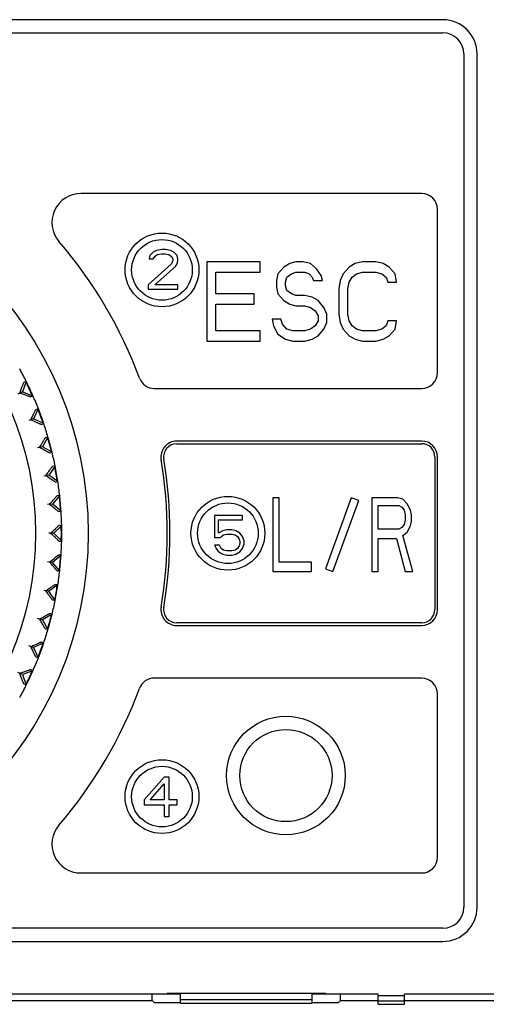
# Model space of a CAD drawing. Header units: millimetres. Extents: x 1117 to 38156, y -1945 to 7303.
# Tile 474 of 656: x 20232 to 20250, y 1747 to 1785. Entities that reach past the tile are written whole.
import ezdxf

# ---------------------------------------------------------------- set-up
doc = ezdxf.new("R2010")
doc.units = ezdxf.units.MM

msp = doc.modelspace()

# ---------------------------------------------------------------- linework, layer by layer
at = {"color": 7, "linetype": 'Continuous'}
for p, q in [((20248.298, 1784.748), (20193.398, 1784.748)), ((20193.398, 1784.248), (20248.298, 1784.248)), ((20249.098, 1783.448), (20249.098, 1751.048)), ((20249.598, 1751.048), (20249.598, 1783.448)), ((20247.498, 1778.148), (20234.572, 1778.148)), ((20248.098, 1771.348), (20248.098, 1777.548)), ((20237.315, 1775.923), (20237.19, 1775.795)), ((20237.44, 1775.987), (20237.315, 1775.923)), ((20237.659, 1776.018), (20237.44, 1775.987)), ((20237.784, 1776.018), (20237.659, 1776.018)), ((20237.971, 1775.987), (20237.784, 1776.018)), ((20238.096, 1775.923), (20237.971, 1775.987)), ((20238.221, 1775.795), (20238.096, 1775.923)), ((20237.19, 1775.795), (20237.159, 1775.667)), ((20237.159, 1775.667), (20237.315, 1775.667)), ((20237.315, 1775.667), (20237.378, 1775.763)), ((20237.378, 1775.763), (20237.471, 1775.827)), ((20237.471, 1775.827), (20237.628, 1775.859)), ((20237.628, 1775.859), (20237.753, 1775.859)), ((20237.753, 1775.859), (20237.909, 1775.827)), ((20237.909, 1775.827), (20238.003, 1775.763)), ((20238.003, 1775.763), (20238.065, 1775.667)), ((20238.065, 1775.604), (20238.003, 1775.476)), ((20238.065, 1775.667), (20238.065, 1775.604)), ((20238.253, 1775.667), (20238.221, 1775.795)), ((20238.221, 1775.476), (20238.253, 1775.604)), ((20238.253, 1775.604), (20238.253, 1775.667)), ((20239.348, 1775.548), (20239.348, 1772.548)), ((20241.373, 1775.548), (20239.348, 1775.548)), ((20241.373, 1775.165), (20241.373, 1775.548)), ((20242.723, 1775.548), (20242.498, 1775.485)), ((20243.004, 1775.548), (20242.723, 1775.548)), ((20243.285, 1775.485), (20243.004, 1775.548)), ((20245.254, 1775.548), (20244.973, 1775.485)), ((20245.76, 1775.548), (20245.254, 1775.548)), ((20246.041, 1775.485), (20245.76, 1775.548)), ((20238.003, 1775.476), (20237.128, 1774.678)), ((20237.378, 1774.678), (20238.159, 1775.38)), ((20238.159, 1775.38), (20238.221, 1775.476)), ((20239.685, 1774.336), (20239.685, 1775.165)), ((20239.685, 1775.165), (20241.373, 1775.165)), ((20242.273, 1775.357), (20242.048, 1775.102)), ((20242.498, 1775.485), (20242.273, 1775.357)), ((20242.554, 1775.102), (20242.723, 1775.165)), ((20242.723, 1775.165), (20243.06, 1775.165)), ((20243.06, 1775.165), (20243.229, 1775.102)), ((20243.51, 1775.293), (20243.285, 1775.485)), ((20243.679, 1775.038), (20243.51, 1775.293)), ((20244.748, 1775.357), (20244.523, 1775.102)), ((20244.973, 1775.485), (20244.748, 1775.357)), ((20245.029, 1775.102), (20245.254, 1775.165)), ((20245.254, 1775.165), (20245.76, 1775.165)), ((20245.76, 1775.165), (20245.985, 1775.102)), ((20246.266, 1775.357), (20246.041, 1775.485)), ((20246.491, 1775.102), (20246.266, 1775.357)), ((20242.048, 1775.102), (20241.991, 1774.846)), ((20241.991, 1774.846), (20241.991, 1774.591)), ((20242.329, 1774.782), (20242.385, 1774.974)), ((20242.329, 1774.655), (20242.329, 1774.782)), ((20242.385, 1774.974), (20242.554, 1775.102)), ((20243.229, 1775.102), (20243.341, 1774.974)), ((20243.341, 1774.974), (20243.398, 1774.846)), ((20243.398, 1774.846), (20243.735, 1774.846)), ((20243.735, 1774.846), (20243.679, 1775.038)), ((20244.41, 1774.846), (20244.354, 1774.527)), ((20244.523, 1775.102), (20244.41, 1774.846)), ((20244.691, 1774.527), (20244.748, 1774.782)), ((20244.748, 1774.782), (20244.86, 1774.974)), ((20244.86, 1774.974), (20245.029, 1775.102)), ((20245.985, 1775.102), (20246.154, 1774.974)), ((20246.154, 1774.974), (20246.21, 1774.782)), ((20246.21, 1774.782), (20246.548, 1774.782)), ((20246.548, 1774.782), (20246.491, 1775.102)), ((20237.128, 1774.678), (20237.128, 1774.518)), ((20237.128, 1774.518), (20238.253, 1774.518)), ((20238.253, 1774.678), (20237.378, 1774.678)), ((20238.253, 1774.518), (20238.253, 1774.678)), ((20241.991, 1774.591), (20242.048, 1774.336)), ((20242.385, 1774.463), (20242.329, 1774.655)), ((20242.554, 1774.336), (20242.385, 1774.463)), ((20244.354, 1774.527), (20244.354, 1773.57)), ((20244.691, 1773.57), (20244.691, 1774.527)), ((20241.148, 1774.336), (20239.685, 1774.336)), ((20241.148, 1773.953), (20241.148, 1774.336)), ((20242.048, 1774.336), (20242.273, 1774.08)), ((20242.273, 1774.08), (20242.498, 1773.953)), ((20242.723, 1774.272), (20242.554, 1774.336)), ((20243.06, 1774.272), (20242.723, 1774.272)), ((20243.341, 1774.208), (20243.06, 1774.272)), ((20243.566, 1774.08), (20243.341, 1774.208)), ((20243.791, 1773.825), (20243.566, 1774.08)), ((20239.685, 1772.931), (20239.685, 1773.953)), ((20239.685, 1773.953), (20241.148, 1773.953)), ((20242.498, 1773.953), (20242.723, 1773.889)), ((20242.723, 1773.889), (20243.06, 1773.889)), ((20243.06, 1773.889), (20243.285, 1773.825)), ((20243.285, 1773.825), (20243.454, 1773.697)), ((20243.454, 1773.697), (20243.566, 1773.506)), ((20243.904, 1773.57), (20243.791, 1773.825)), ((20241.823, 1773.378), (20241.879, 1773.123)), ((20242.16, 1773.378), (20241.823, 1773.378)), ((20242.216, 1773.187), (20242.16, 1773.378)), ((20243.566, 1773.314), (20243.454, 1773.123)), ((20243.566, 1773.506), (20243.566, 1773.314)), ((20243.791, 1772.995), (20243.904, 1773.251)), ((20243.904, 1773.251), (20243.904, 1773.57)), ((20244.354, 1773.57), (20244.41, 1773.251)), ((20244.41, 1773.251), (20244.523, 1772.995)), ((20244.748, 1773.314), (20244.691, 1773.57)), ((20244.86, 1773.123), (20244.748, 1773.314)), ((20246.21, 1773.314), (20246.154, 1773.123)), ((20246.548, 1773.314), (20246.21, 1773.314)), ((20246.491, 1772.995), (20246.548, 1773.314)), ((20241.373, 1772.931), (20239.685, 1772.931)), ((20241.373, 1772.548), (20241.373, 1772.931)), ((20241.879, 1773.123), (20242.048, 1772.804)), ((20242.385, 1772.995), (20242.216, 1773.187)), ((20242.61, 1772.931), (20242.385, 1772.995)), ((20243.06, 1772.931), (20242.61, 1772.931)), ((20243.285, 1772.995), (20243.06, 1772.931)), ((20243.454, 1773.123), (20243.285, 1772.995)), ((20243.566, 1772.74), (20243.791, 1772.995)), ((20244.523, 1772.995), (20244.748, 1772.74)), ((20245.029, 1772.995), (20244.86, 1773.123)), ((20245.254, 1772.931), (20245.029, 1772.995)), ((20245.76, 1772.931), (20245.254, 1772.931)), ((20245.985, 1772.995), (20245.76, 1772.931)), ((20246.154, 1773.123), (20245.985, 1772.995)), ((20246.266, 1772.74), (20246.491, 1772.995)), ((20239.348, 1772.548), (20241.373, 1772.548)), ((20242.048, 1772.804), (20242.329, 1772.612)), ((20242.329, 1772.612), (20242.61, 1772.548)), ((20242.61, 1772.548), (20243.06, 1772.548)), ((20243.06, 1772.548), (20243.341, 1772.612)), ((20243.341, 1772.612), (20243.566, 1772.74)), ((20244.748, 1772.74), (20244.973, 1772.612)), ((20244.973, 1772.612), (20245.254, 1772.548)), ((20245.254, 1772.548), (20245.76, 1772.548)), ((20245.76, 1772.548), (20246.041, 1772.612)), ((20246.041, 1772.612), (20246.266, 1772.74)), ((20232.5, 1771.011), (20232.356, 1770.615)), ((20232.5, 1771.011), (20232.408, 1770.968)), ((20237.357, 1770.748), (20247.498, 1770.748)), ((20232.358, 1770.616), (20232.184, 1770.535)), ((20232.356, 1770.615), (20232.253, 1770.567)), ((20232.356, 1770.615), (20232.752, 1770.471)), ((20232.66, 1770.428), (20232.752, 1770.471)), ((20232.958, 1769.974), (20232.78, 1769.591)), ((20232.958, 1769.974), (20232.863, 1769.939)), ((20232.782, 1769.592), (20232.601, 1769.526)), ((20232.78, 1769.591), (20232.674, 1769.553)), ((20233.162, 1769.413), (20232.78, 1769.591)), ((20233.067, 1769.379), (20233.162, 1769.413)), ((20233.324, 1768.9), (20233.113, 1768.535)), ((20233.324, 1768.9), (20233.226, 1768.874)), ((20233.115, 1768.535), (20232.929, 1768.486)), ((20233.113, 1768.535), (20233.004, 1768.506)), ((20233.478, 1768.324), (20233.113, 1768.535)), ((20247.498, 1768.748), (20238.207, 1768.748)), ((20238.207, 1768.648), (20247.498, 1768.648)), ((20233.38, 1768.298), (20233.478, 1768.324)), ((20247.998, 1768.148), (20247.998, 1762.348)), ((20248.098, 1762.348), (20248.098, 1768.148)), ((20233.595, 1767.799), (20233.353, 1767.453)), ((20233.595, 1767.799), (20233.495, 1767.781)), ((20233.355, 1767.454), (20233.166, 1767.42)), ((20233.353, 1767.453), (20233.241, 1767.434)), ((20233.698, 1767.212), (20233.353, 1767.453)), ((20233.598, 1767.194), (20233.698, 1767.212)), ((20233.769, 1766.678), (20233.497, 1766.355)), ((20233.769, 1766.678), (20233.667, 1766.669)), ((20241.848, 1766.598), (20241.848, 1763.798)), ((20242.093, 1766.598), (20241.848, 1766.598)), ((20242.093, 1764.156), (20242.093, 1766.598)), ((20244.829, 1766.598), (20243.848, 1763.901)), ((20245.111, 1766.496), (20244.829, 1766.598)), ((20245.604, 1766.598), (20245.604, 1763.798)), ((20246.584, 1766.598), (20245.604, 1766.598)), ((20246.788, 1766.539), (20246.584, 1766.598)), ((20246.952, 1766.36), (20246.788, 1766.539)), ((20233.499, 1766.355), (20233.308, 1766.339)), ((20233.497, 1766.355), (20233.385, 1766.345)), ((20233.821, 1766.084), (20233.497, 1766.355)), ((20244.129, 1763.798), (20245.111, 1766.496)), ((20245.849, 1765.407), (20245.849, 1766.301)), ((20245.849, 1766.301), (20246.625, 1766.301)), ((20246.625, 1766.301), (20246.748, 1766.241)), ((20246.748, 1766.241), (20246.829, 1766.122)), ((20247.074, 1766.122), (20246.952, 1766.36)), ((20233.719, 1766.075), (20233.821, 1766.084)), ((20239.638, 1765.918), (20239.638, 1765.089)), ((20240.7, 1765.918), (20239.638, 1765.918)), ((20240.7, 1765.759), (20240.7, 1765.918)), ((20246.829, 1766.122), (20246.87, 1765.943)), ((20246.87, 1765.943), (20246.87, 1765.764)), ((20247.115, 1765.943), (20247.074, 1766.122)), ((20247.115, 1765.705), (20247.115, 1765.943)), ((20233.844, 1765.547), (20233.546, 1765.248)), ((20233.844, 1765.547), (20233.743, 1765.547)), ((20239.794, 1765.248), (20239.794, 1765.759)), ((20239.794, 1765.759), (20240.7, 1765.759)), ((20246.625, 1765.407), (20245.849, 1765.407)), ((20246.748, 1765.467), (20246.625, 1765.407)), ((20246.829, 1765.586), (20246.748, 1765.467)), ((20246.87, 1765.764), (20246.829, 1765.586)), ((20246.952, 1765.288), (20247.074, 1765.526)), ((20247.074, 1765.526), (20247.115, 1765.705)), ((20233.548, 1765.248), (20233.356, 1765.248)), ((20233.546, 1765.248), (20233.433, 1765.248)), ((20233.844, 1764.95), (20233.546, 1765.248)), ((20239.638, 1765.089), (20239.856, 1765.089)), ((20239.95, 1765.344), (20239.794, 1765.248)), ((20239.856, 1765.089), (20239.981, 1765.184)), ((20240.106, 1765.376), (20239.95, 1765.344)), ((20239.981, 1765.184), (20240.106, 1765.216)), ((20240.294, 1765.376), (20240.106, 1765.376)), ((20240.106, 1765.216), (20240.294, 1765.216)), ((20240.45, 1765.344), (20240.294, 1765.376)), ((20240.294, 1765.216), (20240.419, 1765.184)), ((20240.419, 1765.184), (20240.513, 1765.121)), ((20240.606, 1765.248), (20240.45, 1765.344)), ((20240.513, 1765.121), (20240.575, 1765.025)), ((20240.575, 1765.025), (20240.606, 1764.929)), ((20240.7, 1765.121), (20240.606, 1765.248)), ((20240.763, 1764.961), (20240.7, 1765.121)), ((20245.849, 1763.798), (20245.849, 1765.049)), ((20245.849, 1765.049), (20246.543, 1765.049)), ((20246.543, 1765.049), (20246.87, 1763.798)), ((20246.788, 1765.169), (20246.952, 1765.288)), ((20247.156, 1763.798), (20246.788, 1765.169)), ((20233.743, 1764.95), (20233.844, 1764.95)), ((20239.638, 1764.801), (20239.7, 1764.674)), ((20239.825, 1764.801), (20239.638, 1764.801)), ((20239.7, 1764.674), (20239.794, 1764.546)), ((20239.888, 1764.674), (20239.825, 1764.801)), ((20239.981, 1764.61), (20239.888, 1764.674)), ((20240.513, 1764.674), (20240.419, 1764.61)), ((20240.575, 1764.769), (20240.513, 1764.674)), ((20240.606, 1764.865), (20240.575, 1764.769)), ((20240.606, 1764.929), (20240.606, 1764.865)), ((20240.606, 1764.546), (20240.7, 1764.674)), ((20240.7, 1764.674), (20240.763, 1764.833)), ((20240.763, 1764.833), (20240.763, 1764.961)), ((20233.821, 1764.413), (20233.497, 1764.142)), ((20233.821, 1764.413), (20233.719, 1764.422)), ((20239.794, 1764.546), (20239.95, 1764.45)), ((20239.95, 1764.45), (20240.106, 1764.418)), ((20240.106, 1764.578), (20239.981, 1764.61)), ((20240.294, 1764.578), (20240.106, 1764.578)), ((20240.106, 1764.418), (20240.294, 1764.418)), ((20240.419, 1764.61), (20240.294, 1764.578)), ((20240.294, 1764.418), (20240.45, 1764.45)), ((20240.45, 1764.45), (20240.606, 1764.546)), ((20233.499, 1764.142), (20233.308, 1764.158)), ((20233.497, 1764.142), (20233.385, 1764.152)), ((20233.769, 1763.819), (20233.497, 1764.142)), ((20243.318, 1764.156), (20242.093, 1764.156)), ((20243.318, 1763.798), (20243.318, 1764.156)), ((20243.848, 1763.901), (20244.129, 1763.798)), ((20233.667, 1763.827), (20233.769, 1763.819)), ((20241.848, 1763.798), (20243.318, 1763.798)), ((20245.604, 1763.798), (20245.849, 1763.798)), ((20246.87, 1763.798), (20247.156, 1763.798)), ((20233.698, 1763.285), (20233.353, 1763.043)), ((20233.698, 1763.285), (20233.598, 1763.303)), ((20233.355, 1763.043), (20233.166, 1763.076)), ((20233.353, 1763.043), (20233.241, 1763.063)), ((20233.595, 1762.698), (20233.353, 1763.043)), ((20233.495, 1762.716), (20233.595, 1762.698)), ((20233.478, 1762.173), (20233.113, 1761.962)), ((20233.478, 1762.173), (20233.38, 1762.199)), ((20233.115, 1761.961), (20232.929, 1762.011)), ((20233.113, 1761.962), (20233.004, 1761.991)), ((20233.113, 1761.962), (20233.324, 1761.597)), ((20247.498, 1761.848), (20238.207, 1761.848)), ((20238.207, 1761.748), (20247.498, 1761.748)), ((20233.226, 1761.623), (20233.324, 1761.597)), ((20232.782, 1760.905), (20232.601, 1760.97)), ((20232.78, 1760.905), (20232.674, 1760.944)), ((20233.162, 1761.084), (20232.78, 1760.905)), ((20233.162, 1761.084), (20233.067, 1761.118)), ((20232.78, 1760.905), (20232.958, 1760.523)), ((20232.863, 1760.558), (20232.958, 1760.523)), ((20232.358, 1759.881), (20232.184, 1759.962)), ((20232.356, 1759.882), (20232.253, 1759.93)), ((20232.752, 1760.026), (20232.356, 1759.882)), ((20232.356, 1759.882), (20232.5, 1759.486)), ((20232.752, 1760.026), (20232.66, 1760.069)), ((20232.408, 1759.528), (20232.5, 1759.486)), ((20247.498, 1759.748), (20237.357, 1759.748)), ((20248.098, 1752.948), (20248.098, 1759.148)), ((20237.728, 1755.988), (20236.978, 1755.127)), ((20237.196, 1755.127), (20237.728, 1755.733)), ((20237.915, 1755.988), (20237.728, 1755.988)), ((20237.728, 1755.733), (20237.728, 1755.127)), ((20237.915, 1755.127), (20237.915, 1755.988)), ((20236.978, 1755.127), (20236.978, 1754.935)), ((20236.978, 1754.935), (20237.728, 1754.935)), ((20237.728, 1755.127), (20237.196, 1755.127)), ((20237.728, 1754.935), (20237.728, 1754.488)), ((20238.228, 1755.127), (20237.915, 1755.127)), ((20237.915, 1754.488), (20237.915, 1754.935)), ((20237.915, 1754.935), (20238.228, 1754.935)), ((20238.228, 1754.935), (20238.228, 1755.127)), ((20237.728, 1754.488), (20237.915, 1754.488)), ((20234.572, 1752.348), (20247.498, 1752.348)), ((20248.298, 1750.248), (20193.398, 1750.248)), ((20193.398, 1749.748), (20248.298, 1749.748)), ((20238.348, 1747.748), (20203.348, 1747.748)), ((20204.419, 1747.502), (20237.276, 1747.502)), ((20237.276, 1747.502), (20237.276, 1747.748)), ((20237.276, 1747.502), (20237.348, 1747.43)), ((20237.848, 1747.748), (20237.848, 1747.775)), ((20243.848, 1747.775), (20237.848, 1747.775)), ((20238.348, 1747.406), (20238.348, 1747.775)), ((20238.348, 1747.548), (20243.348, 1747.548)), ((20243.348, 1747.406), (20243.348, 1747.775)), ((20245.848, 1747.748), (20243.348, 1747.748)), ((20243.848, 1747.748), (20243.848, 1747.775)), ((20244.419, 1747.502), (20244.348, 1747.43)), ((20244.419, 1747.502), (20244.419, 1747.748)), ((20244.419, 1747.502), (20245.848, 1747.502)), ((20245.848, 1747.362), (20245.848, 1747.748)), ((20246.848, 1747.686), (20245.848, 1747.686)), ((20246.848, 1747.478), (20245.848, 1747.478)), ((20246.848, 1747.362), (20246.848, 1747.748)), ((20254.348, 1747.748), (20246.848, 1747.748)), ((20246.848, 1747.502), (20255.594, 1747.502)), ((20237.348, 1747.43), (20238.348, 1747.43)), ((20238.348, 1747.406), (20243.348, 1747.406)), ((20243.348, 1747.43), (20244.348, 1747.43)), ((20245.848, 1747.362), (20246.848, 1747.362))]:
    msp.add_line(p, q, dxfattribs=at)
for centre, radius in [((20220.848, 1765.248), 14), ((20220.848, 1765.248), 12), ((20237.648, 1775.248), 1.4), ((20237.648, 1775.248), 1.15), ((20240.148, 1765.248), 1.4), ((20240.148, 1765.248), 1.15), ((20242.348, 1756.048), 2.25), ((20242.348, 1756.048), 1.75), ((20237.648, 1755.248), 1.4), ((20237.648, 1755.248), 1.15)]:
    msp.add_circle(centre, radius, dxfattribs=at)
for centre, radius, start, end in [((20248.298, 1783.448), 1.3, 0, 90), ((20248.298, 1783.448), 0.8, 0, 90), ((20234.572, 1777.048), 1.1, 90, 220.6876), ((20247.498, 1777.548), 0.6, 0, 90), ((20220.848, 1765.248), 17, 20.2789, 40.6876), ((20220.848, 1765.248), 13, 26.3147, 28.6853), ((20220.848, 1765.248), 12.983, 23.6796, 26.3193), ((20220.848, 1765.248), 13, 23.6813, 26.3176), ((20237.357, 1771.348), 0.6, 200.2789, 270), ((20247.498, 1771.348), 0.6, 270, 0), ((20220.848, 1765.248), 13, 21.3147, 23.6853), ((20220.848, 1765.248), 12.983, 18.6983, 21.1577), ((20220.848, 1765.248), 13, 18.6934, 21.3099), ((20220.848, 1765.248), 13, 16.3147, 18.6853), ((20220.848, 1765.248), 12.983, 13.6789, 16.323), ((20220.848, 1765.248), 13, 13.6807, 16.3213), ((20238.207, 1768.148), 0.6, 90, 189.484), ((20238.207, 1768.148), 0.5, 90, 189.484), ((20247.498, 1768.148), 0.6, 0, 90), ((20247.498, 1768.148), 0.5, 0, 90), ((20220.848, 1765.248), 13, 11.3147, 13.6853), ((20220.848, 1765.248), 17, 350.516, 9.484), ((20220.848, 1765.248), 17.1, 350.516, 9.484), ((20220.848, 1765.248), 12.983, 8.6978, 11.1544), ((20220.848, 1765.248), 13, 8.6928, 11.3076), ((20220.848, 1765.248), 13, 6.3147, 8.6853), ((20220.848, 1765.248), 12.983, 3.699, 6.332), ((20220.848, 1765.248), 13, 3.7007, 6.3302), ((20220.848, 1765.248), 13, 1.3147, 3.6853), ((20220.848, 1765.248), 12.983, 358.6827, 1.1682), ((20220.848, 1765.248), 13, 358.6777, 1.3223), ((20220.848, 1765.248), 13, 356.3147, 358.6853), ((20220.848, 1765.248), 12.983, 353.668, 356.301), ((20220.848, 1765.248), 13, 353.6698, 356.2993), ((20220.848, 1765.248), 13, 351.3147, 353.6853), ((20220.848, 1765.248), 12.983, 348.6973, 351.1549), ((20220.848, 1765.248), 13, 348.6924, 351.3072), ((20220.848, 1765.248), 13, 346.3147, 348.6853), ((20238.207, 1762.348), 0.6, 170.516, 270), ((20238.207, 1762.348), 0.5, 170.516, 270), ((20220.848, 1765.248), 12.983, 343.677, 346.3211), ((20220.848, 1765.248), 13, 343.6787, 346.3193), ((20247.498, 1762.348), 0.6, 270, 0), ((20247.498, 1762.348), 0.5, 270, 0), ((20220.848, 1765.248), 13, 341.3147, 343.6853), ((20220.848, 1765.248), 12.983, 338.6951, 341.1531), ((20220.848, 1765.248), 13, 338.6901, 341.3066), ((20220.848, 1765.248), 13, 336.3147, 338.6853), ((20220.848, 1765.248), 12.983, 333.6807, 336.3204), ((20220.848, 1765.248), 13, 333.6824, 336.3187), ((20220.848, 1765.248), 13, 331.3147, 333.6853), ((20237.357, 1759.148), 0.6, 90, 159.7211), ((20247.498, 1759.148), 0.6, 0, 90), ((20220.848, 1765.248), 17, 319.3124, 339.7211), ((20234.572, 1753.448), 1.1, 139.3124, 270), ((20247.498, 1752.948), 0.6, 270, 0), ((20248.298, 1751.048), 1.3, 270, 0), ((20248.298, 1751.048), 0.8, 270, 0)]:
    msp.add_arc(centre, radius, start, end, dxfattribs=at)
for points, knots in [([(20232.253, 1770.567), (20232.263, 1770.594), (20232.283, 1770.646), (20232.311, 1770.72), (20232.336, 1770.788), (20232.359, 1770.847), (20232.375, 1770.89), (20232.387, 1770.918), (20232.393, 1770.935), (20232.399, 1770.949), (20232.403, 1770.959), (20232.406, 1770.965), (20232.407, 1770.968), (20232.408, 1770.968)], [0, 0, 0, 0, 0.199481, 0.385367, 0.554329, 0.702459, 0.82537, 0.875938, 0.918501, 0.952563, 0.977679, 0.993532, 1, 1, 1, 1]), ([(20232.66, 1770.428), (20232.66, 1770.427), (20232.656, 1770.429), (20232.65, 1770.43), (20232.639, 1770.433), (20232.626, 1770.438), (20232.608, 1770.443), (20232.579, 1770.453), (20232.535, 1770.468), (20232.476, 1770.489), (20232.407, 1770.513), (20232.332, 1770.539), (20232.28, 1770.558), (20232.253, 1770.567)], [0, 0, 0, 0, 0.006467, 0.022314, 0.047417, 0.081484, 0.124046, 0.174615, 0.297555, 0.445709, 0.614672, 0.800566, 1, 1, 1, 1]), ([(20232.674, 1769.553), (20232.686, 1769.579), (20232.71, 1769.628), (20232.744, 1769.7), (20232.775, 1769.765), (20232.803, 1769.822), (20232.823, 1769.863), (20232.837, 1769.891), (20232.845, 1769.907), (20232.852, 1769.92), (20232.857, 1769.93), (20232.861, 1769.935), (20232.862, 1769.939), (20232.863, 1769.939)], [0, 0, 0, 0, 0.199481, 0.385367, 0.554329, 0.702459, 0.82537, 0.875938, 0.918501, 0.952563, 0.977679, 0.993532, 1, 1, 1, 1]), ([(20233.067, 1769.379), (20233.066, 1769.378), (20233.063, 1769.38), (20233.057, 1769.382), (20233.046, 1769.386), (20233.033, 1769.391), (20233.016, 1769.399), (20232.988, 1769.411), (20232.946, 1769.43), (20232.888, 1769.455), (20232.822, 1769.485), (20232.75, 1769.518), (20232.7, 1769.541), (20232.674, 1769.553)], [0, 0, 0, 0, 0.006467, 0.022314, 0.047417, 0.081484, 0.124046, 0.174615, 0.297555, 0.445709, 0.614672, 0.800566, 1, 1, 1, 1]), ([(20233.004, 1768.506), (20233.018, 1768.53), (20233.046, 1768.578), (20233.087, 1768.646), (20233.124, 1768.708), (20233.156, 1768.763), (20233.18, 1768.802), (20233.196, 1768.828), (20233.206, 1768.844), (20233.213, 1768.856), (20233.219, 1768.866), (20233.223, 1768.871), (20233.225, 1768.874), (20233.226, 1768.874)], [0, 0, 0, 0, 0.199481, 0.385367, 0.554329, 0.702459, 0.82537, 0.875938, 0.918501, 0.952563, 0.977679, 0.993532, 1, 1, 1, 1]), ([(20233.38, 1768.298), (20233.379, 1768.298), (20233.376, 1768.299), (20233.37, 1768.302), (20233.361, 1768.307), (20233.348, 1768.314), (20233.332, 1768.322), (20233.304, 1768.337), (20233.264, 1768.359), (20233.209, 1768.39), (20233.146, 1768.425), (20233.077, 1768.464), (20233.029, 1768.492), (20233.004, 1768.506)], [0, 0, 0, 0, 0.006467, 0.022314, 0.047417, 0.081484, 0.124046, 0.174615, 0.297555, 0.445709, 0.614672, 0.800566, 1, 1, 1, 1]), ([(20233.241, 1767.434), (20233.258, 1767.457), (20233.29, 1767.502), (20233.336, 1767.567), (20233.378, 1767.625), (20233.415, 1767.676), (20233.443, 1767.714), (20233.461, 1767.739), (20233.472, 1767.753), (20233.481, 1767.765), (20233.487, 1767.774), (20233.492, 1767.778), (20233.494, 1767.781), (20233.495, 1767.781)], [0, 0, 0, 0, 0.199481, 0.385367, 0.554329, 0.702459, 0.82537, 0.875938, 0.918501, 0.952563, 0.977679, 0.993532, 1, 1, 1, 1]), ([(20233.598, 1767.194), (20233.597, 1767.194), (20233.595, 1767.196), (20233.589, 1767.199), (20233.58, 1767.205), (20233.567, 1767.212), (20233.552, 1767.223), (20233.526, 1767.24), (20233.488, 1767.265), (20233.436, 1767.301), (20233.376, 1767.341), (20233.31, 1767.386), (20233.265, 1767.418), (20233.241, 1767.434)], [0, 0, 0, 0, 0.006467, 0.022314, 0.047417, 0.081484, 0.124046, 0.174615, 0.297555, 0.445709, 0.614672, 0.800566, 1, 1, 1, 1]), ([(20233.385, 1766.345), (20233.403, 1766.367), (20233.439, 1766.409), (20233.491, 1766.469), (20233.538, 1766.524), (20233.579, 1766.572), (20233.61, 1766.607), (20233.63, 1766.63), (20233.642, 1766.643), (20233.652, 1766.654), (20233.659, 1766.662), (20233.664, 1766.666), (20233.667, 1766.669), (20233.667, 1766.669)], [0, 0, 0, 0, 0.199481, 0.385367, 0.554329, 0.702459, 0.82537, 0.875938, 0.918501, 0.952563, 0.977679, 0.993532, 1, 1, 1, 1]), ([(20233.719, 1766.075), (20233.719, 1766.075), (20233.716, 1766.078), (20233.71, 1766.081), (20233.702, 1766.088), (20233.69, 1766.096), (20233.676, 1766.108), (20233.651, 1766.127), (20233.616, 1766.156), (20233.567, 1766.196), (20233.511, 1766.241), (20233.449, 1766.292), (20233.407, 1766.327), (20233.385, 1766.345)], [0, 0, 0, 0, 0.006467, 0.022314, 0.047417, 0.081484, 0.124046, 0.174615, 0.297555, 0.445709, 0.614672, 0.800566, 1, 1, 1, 1]), ([(20233.433, 1765.248), (20233.453, 1765.269), (20233.492, 1765.307), (20233.549, 1765.363), (20233.601, 1765.413), (20233.646, 1765.457), (20233.679, 1765.489), (20233.702, 1765.51), (20233.715, 1765.523), (20233.726, 1765.533), (20233.734, 1765.54), (20233.739, 1765.544), (20233.742, 1765.547), (20233.743, 1765.547)], [0, 0, 0, 0, 0.199427, 0.385377, 0.554373, 0.70251, 0.825451, 0.876005, 0.918557, 0.952613, 0.977701, 0.993537, 1, 1, 1, 1]), ([(20233.743, 1764.95), (20233.742, 1764.95), (20233.739, 1764.953), (20233.734, 1764.957), (20233.726, 1764.964), (20233.715, 1764.974), (20233.702, 1764.986), (20233.679, 1765.008), (20233.646, 1765.04), (20233.601, 1765.084), (20233.549, 1765.134), (20233.492, 1765.19), (20233.453, 1765.228), (20233.433, 1765.248)], [0, 0, 0, 0, 0.006479, 0.022341, 0.047413, 0.081454, 0.12405, 0.174642, 0.297539, 0.445684, 0.614743, 0.800679, 1, 1, 1, 1]), ([(20233.385, 1764.152), (20233.407, 1764.17), (20233.449, 1764.205), (20233.511, 1764.255), (20233.567, 1764.301), (20233.616, 1764.341), (20233.651, 1764.37), (20233.676, 1764.389), (20233.69, 1764.4), (20233.702, 1764.409), (20233.71, 1764.416), (20233.716, 1764.419), (20233.719, 1764.422), (20233.719, 1764.422)], [0, 0, 0, 0, 0.199481, 0.385367, 0.554329, 0.702459, 0.82537, 0.875938, 0.918501, 0.952563, 0.977679, 0.993532, 1, 1, 1, 1]), ([(20233.667, 1763.827), (20233.667, 1763.828), (20233.664, 1763.83), (20233.659, 1763.835), (20233.652, 1763.843), (20233.642, 1763.853), (20233.63, 1763.867), (20233.61, 1763.89), (20233.579, 1763.925), (20233.538, 1763.973), (20233.491, 1764.027), (20233.439, 1764.088), (20233.403, 1764.13), (20233.385, 1764.152)], [0, 0, 0, 0, 0.006467, 0.022314, 0.047417, 0.081484, 0.124046, 0.174615, 0.297555, 0.445709, 0.614672, 0.800566, 1, 1, 1, 1]), ([(20233.241, 1763.063), (20233.265, 1763.079), (20233.31, 1763.111), (20233.376, 1763.156), (20233.436, 1763.196), (20233.488, 1763.232), (20233.526, 1763.257), (20233.552, 1763.274), (20233.567, 1763.284), (20233.58, 1763.292), (20233.589, 1763.298), (20233.595, 1763.301), (20233.597, 1763.303), (20233.598, 1763.303)], [0, 0, 0, 0, 0.199481, 0.385367, 0.554329, 0.702459, 0.82537, 0.875938, 0.918501, 0.952563, 0.977679, 0.993532, 1, 1, 1, 1]), ([(20233.495, 1762.716), (20233.494, 1762.716), (20233.492, 1762.719), (20233.487, 1762.723), (20233.481, 1762.732), (20233.472, 1762.744), (20233.461, 1762.758), (20233.443, 1762.783), (20233.415, 1762.82), (20233.378, 1762.872), (20233.336, 1762.93), (20233.29, 1762.995), (20233.258, 1763.04), (20233.241, 1763.063)], [0, 0, 0, 0, 0.006467, 0.022314, 0.047417, 0.081484, 0.124046, 0.174615, 0.297555, 0.445709, 0.614672, 0.800566, 1, 1, 1, 1]), ([(20233.004, 1761.991), (20233.029, 1762.005), (20233.077, 1762.033), (20233.146, 1762.072), (20233.209, 1762.107), (20233.264, 1762.138), (20233.304, 1762.16), (20233.332, 1762.175), (20233.348, 1762.183), (20233.361, 1762.19), (20233.37, 1762.195), (20233.376, 1762.197), (20233.379, 1762.199), (20233.38, 1762.199)], [0, 0, 0, 0, 0.199481, 0.385367, 0.554329, 0.702459, 0.82537, 0.875938, 0.918501, 0.952563, 0.977679, 0.993532, 1, 1, 1, 1]), ([(20233.226, 1761.623), (20233.225, 1761.623), (20233.223, 1761.626), (20233.219, 1761.631), (20233.213, 1761.641), (20233.206, 1761.653), (20233.196, 1761.668), (20233.18, 1761.695), (20233.156, 1761.734), (20233.124, 1761.788), (20233.087, 1761.85), (20233.046, 1761.919), (20233.018, 1761.967), (20233.004, 1761.991)], [0, 0, 0, 0, 0.006467, 0.022314, 0.047417, 0.081484, 0.124046, 0.174615, 0.297555, 0.445709, 0.614672, 0.800566, 1, 1, 1, 1]), ([(20232.674, 1760.944), (20232.7, 1760.956), (20232.75, 1760.979), (20232.822, 1761.012), (20232.888, 1761.041), (20232.946, 1761.067), (20232.988, 1761.086), (20233.016, 1761.098), (20233.033, 1761.105), (20233.046, 1761.111), (20233.057, 1761.115), (20233.063, 1761.117), (20233.066, 1761.119), (20233.067, 1761.118)], [0, 0, 0, 0, 0.199481, 0.385367, 0.554329, 0.702459, 0.82537, 0.875938, 0.918501, 0.952563, 0.977679, 0.993532, 1, 1, 1, 1]), ([(20232.863, 1760.558), (20232.862, 1760.558), (20232.861, 1760.561), (20232.857, 1760.567), (20232.852, 1760.577), (20232.845, 1760.589), (20232.837, 1760.606), (20232.823, 1760.633), (20232.803, 1760.675), (20232.775, 1760.732), (20232.744, 1760.797), (20232.71, 1760.868), (20232.686, 1760.918), (20232.674, 1760.944)], [0, 0, 0, 0, 0.006467, 0.022314, 0.047417, 0.081484, 0.124046, 0.174615, 0.297555, 0.445709, 0.614672, 0.800566, 1, 1, 1, 1]), ([(20232.253, 1759.93), (20232.28, 1759.939), (20232.332, 1759.958), (20232.407, 1759.984), (20232.476, 1760.008), (20232.535, 1760.029), (20232.579, 1760.044), (20232.608, 1760.053), (20232.626, 1760.059), (20232.639, 1760.063), (20232.65, 1760.067), (20232.656, 1760.068), (20232.66, 1760.069), (20232.66, 1760.069)], [0, 0, 0, 0, 0.199481, 0.385367, 0.554329, 0.702459, 0.82537, 0.875938, 0.918501, 0.952563, 0.977679, 0.993532, 1, 1, 1, 1]), ([(20232.408, 1759.528), (20232.407, 1759.529), (20232.406, 1759.532), (20232.403, 1759.538), (20232.399, 1759.548), (20232.393, 1759.562), (20232.387, 1759.578), (20232.375, 1759.607), (20232.359, 1759.65), (20232.336, 1759.709), (20232.311, 1759.777), (20232.283, 1759.851), (20232.263, 1759.903), (20232.253, 1759.93)], [0, 0, 0, 0, 0.006467, 0.022314, 0.047417, 0.081484, 0.124046, 0.174615, 0.297555, 0.445709, 0.614672, 0.800566, 1, 1, 1, 1])]:
    msp.add_open_spline(points, degree=3, knots=knots, dxfattribs=at)

doc.saveas('drawing.dxf')
